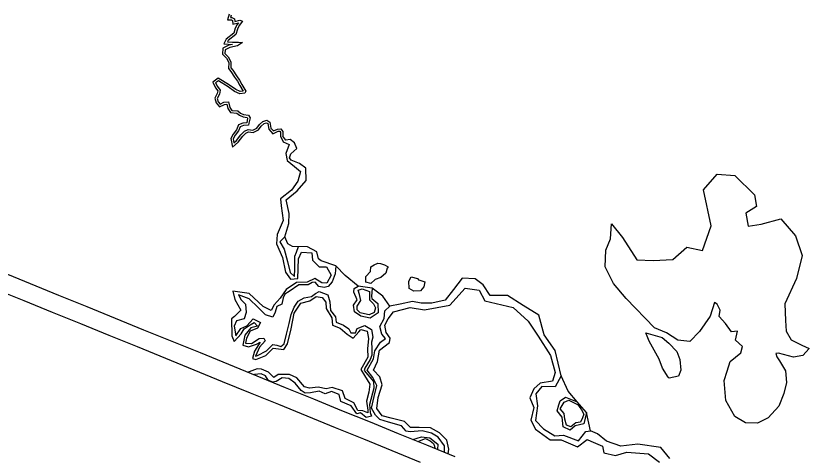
# Model space of a CAD drawing. Extents: x 2160437 to 2172832, y 205694 to 212444.
# Drawn here: x 2167169 to 2168207, y 208658 to 209235 of the extents above; entities that cross this region are included whole.
import ezdxf

# ---------------------------------------------------------------- set-up
doc = ezdxf.new("R2010")
doc.units = 0
for name, color, linetype in [('RD_EX_Bridge', 7, 'Continuous'), ('RD_EX_H2O', 7, 'Continuous'), ('RD_EX_H2O_River', 7, 'Continuous'), ('RD_EX_VEG_ShrubLine', 7, 'Continuous')]:
    doc.layers.add(name, color=color, linetype=linetype)

msp = doc.modelspace()

# ---------------------------------------------------------------- linework, layer by layer
at = {"layer": 'RD_EX_Bridge'}
for points in [[(2167743.7, 208657.35), (2167706.55, 208672.43), (2167669.63, 208687.53), (2167632.59, 208702.57), (2167595.46, 208717.65), (2167558.55, 208732.7), (2167521.52, 208747.82), (2167484.42, 208762.99), (2167447.41, 208778.03), (2167410.2, 208793.25), (2167373.17, 208808.26), (2167336.19, 208823.29), (2167299.07, 208838.58), (2167262.13, 208853.59), (2167225.08, 208868.59), (2167188.02, 208883.63), (2167150.89, 208899.05)], [(2167141.8, 208876.77), (2167179.27, 208861.84), (2167216.28, 208846.62), (2167253.24, 208831.7), (2167290.3, 208816.63), (2167327.42, 208801.58), (2167364.49, 208786.41), (2167401.51, 208771.24), (2167438.54, 208756.06), (2167475.53, 208741.03), (2167512.64, 208726.07), (2167549.57, 208710.74), (2167586.66, 208695.87), (2167623.76, 208680.66), (2167660.87, 208665.58), (2167697.72, 208650.46)]]:
    msp.add_lwpolyline(points, dxfattribs=at)
at = {"layer": 'RD_EX_H2O'}
for points in [[(2167450.66, 209235.74), (2167449.71, 209232.56), (2167451.46, 209232.57), (2167454.93, 209230.75), (2167455.28, 209227.53), (2167461.79, 209229.25), (2167465.27, 209227.98), (2167461.05, 209221.99), (2167458.65, 209217.4), (2167456.5, 209210.47), (2167446.44, 209202.45), (2167445.62, 209200.77), (2167452.16, 209200.23), (2167459.98, 209200.29), (2167465.31, 209199.68), (2167458.73, 209195.63), (2167448.63, 209193.42), (2167442.61, 209190.3), (2167442.22, 209185.62), (2167446.68, 209181.03), (2167450.23, 209174.44), (2167450.18, 209166.8), (2167452.49, 209163.51), (2167457.53, 209156.36), (2167461.45, 209150.59), (2167464.6, 209145.04), (2167469.58, 209136.24), (2167468.47, 209133.38), (2167461.92, 209132.55), (2167455.03, 209135.62), (2167446.68, 209141.66), (2167433.77, 209149.45), (2167430.19, 209146.91), (2167432.75, 209142), (2167436.08, 209137.38), (2167435.08, 209132.04), (2167432.36, 209126.6), (2167433.69, 209122.26), (2167436.14, 209119.28), (2167440.72, 209121.69), (2167446.98, 209122.15), (2167448.88, 209114.68), (2167451.26, 209110.86), (2167459.27, 209110.4), (2167462.82, 209107.23), (2167466.81, 209105.6), (2167473.38, 209104.55), (2167475.15, 209101.19), (2167473.74, 209093.98), (2167473.37, 209091.78), (2167466.59, 209091.12), (2167462.41, 209089.59), (2167460.15, 209084.08), (2167455.56, 209078.37), (2167453.3, 209073.79), (2167454.16, 209068.54), (2167457.35, 209071.33), (2167463.26, 209078.99), (2167467.75, 209083.8), (2167472.52, 209085.93), (2167478.79, 209085.2), (2167484.08, 209087.79), (2167487.39, 209092.33), (2167492.11, 209096.41), (2167497.13, 209098), (2167501.08, 209095.58), (2167502.54, 209087.81), (2167505.82, 209084.08), (2167511.22, 209086.49), (2167515.36, 209086.97), (2167517.99, 209083.29), (2167518.14, 209077.18)], [(2167520.61, 208945.37), (2167514.14, 208938.78), (2167519.79, 208929.35), (2167524.37, 208912.83), (2167527.69, 208898.73), (2167533.52, 208893.52), (2167533.9, 208903.59), (2167533.87, 208919.99), (2167535.97, 208925.28), (2167538.62, 208932.5)], [(2167587.36, 208907.23), (2167586.65, 208897.1), (2167582.5, 208886.39), (2167577.38, 208880.52), (2167572.09, 208879.03), (2167565.36, 208880.45), (2167560.28, 208885.94), (2167556.28, 208885.7), (2167551.15, 208882.3), (2167538.82, 208882.67), (2167526.22, 208873.65), (2167520.71, 208870.31), (2167518.44, 208865.3), (2167516.74, 208857.06), (2167510.14, 208854.02), (2167508.23, 208846.9), (2167505.03, 208840.06), (2167495.43, 208843.29), (2167485.61, 208852.77), (2167474.08, 208864.15), (2167460.29, 208869.19), (2167463.58, 208862.67), (2167469.25, 208857.33), (2167470.32, 208846.4), (2167467.51, 208837.95), (2167457.46, 208835.45), (2167454.6, 208828.24), (2167456.44, 208815.84), (2167463.02, 208825.14), (2167471.19, 208828.7), (2167479.24, 208837.84), (2167488.76, 208833.11), (2167485.07, 208825.67), (2167475.41, 208821.76), (2167470.75, 208812.61), (2167469.37, 208805.97), (2167476.94, 208805.5), (2167486.91, 208812.34), (2167493.07, 208812.61), (2167494.95, 208809.3), (2167487.38, 208800.76), (2167482.43, 208789.18), (2167484.86, 208790.02), (2167496.61, 208796.05), (2167505.07, 208804.3), (2167510.23, 208803.49), (2167515.3, 208801.8), (2167519.76, 208805.3), (2167523.04, 208817.95), (2167526.45, 208831.76), (2167528.96, 208843.83), (2167532.78, 208853.36), (2167538, 208861.03), (2167545.94, 208865.41), (2167555.47, 208867.02), (2167560.84, 208870.93), (2167565.83, 208873.58), (2167577.16, 208869.46), (2167579.64, 208860.24), (2167580.27, 208849.08), (2167587.16, 208840.39), (2167587.8, 208833.73), (2167597.28, 208829.8), (2167604.46, 208824.87), (2167606.97, 208819.62), (2167613.32, 208819.58), (2167615.54, 208825.33), (2167625.51, 208829.18), (2167634.12, 208823.8), (2167635.88, 208813.76), (2167633.93, 208807.27), (2167634.71, 208799.12), (2167634.5, 208790.6), (2167632.37, 208784.6), (2167625.41, 208773.43), (2167624.35, 208770.22), (2167636.68, 208755.96), (2167637.15, 208747.13), (2167631.38, 208725.57), (2167632.39, 208715.25), (2167634.31, 208710.48), (2167626.94, 208708.73), (2167619.55, 208714.98), (2167614.84, 208713.65), (2167607.65, 208723.92), (2167594.1, 208729.72), (2167591.78, 208738.99), (2167581.81, 208742.74), (2167573.48, 208739.78), (2167565.51, 208743.43), (2167554.08, 208740.87), (2167547.16, 208740.55), (2167541.87, 208744.21), (2167534.19, 208753.88), (2167525.89, 208759.94), (2167517.19, 208760.65), (2167509.43, 208755.79), (2167504.7, 208754.88), (2167498.77, 208757.6), (2167495.48, 208763.41), (2167489.55, 208766.13), (2167480.9, 208765.17), (2167480.3, 208764.66)], [(2167634.99, 208878.25), (2167634.28, 208867.29), (2167634.46, 208864.54), (2167642.61, 208858.15), (2167642.62, 208845.63), (2167632.41, 208839.02), (2167620.22, 208841.53), (2167611.69, 208847.08), (2167610.73, 208855.73), (2167615.24, 208862.89), (2167610.89, 208873.09), (2167611.22, 208877.86), (2167616.61, 208880.95)], [(2167729.5, 208663.12), (2167729.65, 208671.85), (2167721.35, 208682.83), (2167712.74, 208688.22), (2167700.54, 208691.14), (2167684.56, 208689.84), (2167679.44, 208690.75), (2167673.36, 208697.64), (2167656.17, 208702.64), (2167644.96, 208705.93), (2167639.33, 208712), (2167634.26, 208721.09), (2167637.41, 208736.47), (2167641.19, 208750.53), (2167635.74, 208761.03), (2167628.31, 208770.79), (2167636.66, 208785.43), (2167638.56, 208795.84), (2167646.09, 208807.36), (2167652.44, 208812.25), (2167647.82, 208817.85), (2167644.81, 208827.85), (2167650.88, 208838.4), (2167651.54, 208848.36), (2167658.26, 208854.51)], [(2167882.47, 208763.44), (2167874.37, 208748.9), (2167856.92, 208749.31), (2167849.16, 208739.53), (2167851.1, 208724.07), (2167848.76, 208704.63), (2167858.98, 208693.8), (2167873.8, 208684.96), (2167885.37, 208685.6), (2167905.15, 208678.18), (2167914.33, 208690.59), (2167920.85, 208691.49)], [(2167915.46, 208715.42), (2167911.8, 208700.28), (2167900.79, 208697.73), (2167894.14, 208692.17), (2167885.06, 208696.53), (2167883.71, 208709.25), (2167876.91, 208717.7), (2167879.32, 208725.21), (2167880.9, 208730.43), (2167888, 208735.18), (2167903.1, 208729.06)], [(2167688.32, 208679.89), (2167699.48, 208683.58), (2167710.64, 208681.95), (2167720.77, 208673.62), (2167720.39, 208666.82)]]:
    msp.add_lwpolyline(points, dxfattribs=at)
at = {"layer": 'RD_EX_H2O_River'}
msp.add_lwpolyline([(2168024.54, 208655.03), (2168012.57, 208669.5), (2167982.41, 208673.72), (2167960.28, 208671.38), (2167941.52, 208677.73), (2167929.8, 208687.39), (2167920.85, 208691.49), (2167915.46, 208715.42), (2167903.1, 208729.06), (2167891.22, 208743.29), (2167882.47, 208763.44), (2167874.45, 208796.35), (2167860.11, 208816.82), (2167853.16, 208842.69), (2167832.68, 208855.55), (2167811.96, 208868.31), (2167789.16, 208868.53), (2167780.04, 208882.53), (2167769.63, 208890.15), (2167752.55, 208891.24), (2167741.5, 208876.47), (2167730.33, 208862.37), (2167713.08, 208858.62), (2167699.19, 208858.65), (2167687.82, 208860.59), (2167671.63, 208857.38), (2167658.26, 208854.51), (2167648.74, 208867.66), (2167634.99, 208878.25), (2167616.61, 208880.95), (2167599.76, 208894.59), (2167587.36, 208907.23), (2167568.26, 208913.73), (2167564.67, 208916.57), (2167562.62, 208925.51), (2167550.24, 208932.41), (2167530.69, 208932.57), (2167524.8, 208936.11), (2167520.61, 208945.37), (2167525.83, 208963.01), (2167526.3, 208976.08), (2167522.51, 208993.81), (2167536.86, 209005.38), (2167548.62, 209019), (2167547.98, 209035.44), (2167539.8, 209041.23), (2167528.88, 209045.61), (2167526.85, 209048.86), (2167528.45, 209054.09), (2167536.38, 209060.99), (2167533.47, 209068.46), (2167527.5, 209072.83), (2167521.96, 209071.89), (2167518.14, 209077.18)], dxfattribs=at)
at = {"layer": 'RD_EX_VEG_ShrubLine'}
for points in [[(2167447.85, 209236.81), (2167445.68, 209229.53), (2167450.73, 209229.56), (2167452.12, 209228.83), (2167452.67, 209223.75), (2167459.97, 209225.67), (2167458.48, 209223.55), (2167455.87, 209218.55), (2167453.91, 209212.24), (2167444.05, 209204.38), (2167440.98, 209198.15), (2167452.02, 209197.23), (2167447.61, 209196.27), (2167439.75, 209192.2), (2167439.12, 209184.5), (2167444.24, 209179.24), (2167447.22, 209173.69), (2167447.18, 209165.86), (2167450.04, 209161.78), (2167455.06, 209154.65), (2167458.9, 209149), (2167461.99, 209143.57), (2167466.2, 209136.12), (2167462.38, 209135.64), (2167456.53, 209138.24), (2167448.34, 209144.16), (2167433.64, 209153.04), (2167426.31, 209147.84), (2167430.19, 209140.42), (2167432.89, 209136.67), (2167432.21, 209133), (2167429.14, 209126.87), (2167431, 209120.82), (2167435.37, 209115.49), (2167441.56, 209118.74), (2167444.69, 209118.97), (2167446.09, 209113.49), (2167449.53, 209107.95), (2167458.05, 209107.46), (2167461.2, 209104.64), (2167466, 209102.69), (2167471.42, 209101.82), (2167472, 209100.72), (2167470.8, 209094.54), (2167465.92, 209094.07), (2167460.13, 209091.96), (2167457.54, 209085.62), (2167453.02, 209079.99), (2167450.18, 209074.26), (2167452.06, 209062.74), (2167459.54, 209069.26), (2167465.55, 209077.04), (2167469.53, 209081.31), (2167472.99, 209082.86), (2167479.32, 209082.12), (2167486.06, 209085.42), (2167489.61, 209090.28), (2167493.6, 209093.74), (2167496.73, 209094.72), (2167498.37, 209093.72), (2167499.74, 209086.45), (2167505.03, 209080.44), (2167512.02, 209083.56), (2167513.95, 209083.79), (2167515.01, 209082.3), (2167515.14, 209077.1), (2167518.51, 209069.91), (2167526.28, 209066.05), (2167522.13, 209054.31), (2167523.73, 209045.47), (2167533.39, 209037.46), (2167541.07, 209030.76), (2167537.71, 209018.04), (2167529.55, 209006.5), (2167514.91, 208995.15), (2167515.97, 208986.05), (2167518.68, 208966.66), (2167510.54, 208948.23), (2167509.88, 208936.02), (2167517.58, 208918.14), (2167521.78, 208899.1), (2167527.94, 208889.93), (2167537.92, 208890.89), (2167538.5, 208916.57), (2167542.54, 208925.39), (2167555.96, 208924.27), (2167556.7, 208914.7), (2167565.46, 208906.07), (2167575.18, 208906.23), (2167581.4, 208895.18), (2167575.5, 208884.54), (2167569.31, 208884.92), (2167559.89, 208890.77), (2167549.84, 208885.94), (2167535.84, 208885.59), (2167522.43, 208876.24), (2167514.58, 208865.17), (2167506.62, 208856.51), (2167502.95, 208848.96), (2167492.56, 208854.03), (2167474.11, 208871.3), (2167452.85, 208874.37), (2167455.14, 208863.48), (2167462.95, 208849.44), (2167454.97, 208841.2), (2167450.99, 208837.89), (2167451.2, 208815.74), (2167454.62, 208808.43), (2167463.38, 208818.37), (2167467.58, 208824.86), (2167475.28, 208830.25), (2167480.71, 208833), (2167484.91, 208828.51), (2167476.1, 208826.08), (2167468.25, 208816.55), (2167465.93, 208803.66), (2167473.15, 208801.28), (2167483.71, 208804.85), (2167488.63, 208807.52), (2167481.03, 208795.41), (2167478.25, 208786.22), (2167482.97, 208784.88), (2167495.69, 208790.03), (2167505.55, 208799.46), (2167519.2, 208797.92), (2167524.33, 208805.32), (2167528.97, 208824.84), (2167532.98, 208845.46), (2167541.72, 208858.28), (2167553.46, 208861.72), (2167561.87, 208867.1), (2167569.64, 208865.94), (2167574.23, 208859.83), (2167574.89, 208851.43), (2167582.28, 208839.12), (2167583.27, 208829.64), (2167593.12, 208825.85), (2167602.33, 208817.73), (2167609.93, 208812.65), (2167617.51, 208820.73), (2167620.07, 208823.86), (2167628.41, 208821.68), (2167629.98, 208812.35), (2167629.03, 208798.63), (2167629.35, 208787.92), (2167619.97, 208771.7), (2167624.75, 208763.77), (2167632.06, 208752.42), (2167630.49, 208741.88), (2167627.51, 208730.22), (2167629.5, 208718.43), (2167629.25, 208714.75), (2167622.6, 208717.49), (2167616.41, 208717.86), (2167611.07, 208727.9), (2167599.78, 208733.48), (2167596.05, 208743.71), (2167582.75, 208748.26), (2167574.93, 208746.41), (2167564.15, 208748.41), (2167553.05, 208747.24), (2167546.4, 208748.85), (2167536.58, 208760.53), (2167526.66, 208765.07), (2167511.89, 208764.86), (2167506.1, 208760.95), (2167499.51, 208768.28), (2167490.08, 208771.88), (2167484.52, 208772.28), (2167473.96, 208768.7), (2167472.58, 208767.8)], [(2167734.31, 208661.16), (2167735.2, 208667.4), (2167732.55, 208679.08), (2167723.21, 208688.69), (2167711.22, 208695.21), (2167696.68, 208695.72), (2167685.17, 208695.66), (2167677.4, 208703.32), (2167659.63, 208707.97), (2167647.92, 208711.08), (2167641.18, 208720.53), (2167642.69, 208735.02), (2167648.14, 208751.39), (2167644.85, 208762.13), (2167636.54, 208770.86), (2167641.84, 208781.97), (2167644.5, 208796.75), (2167657.59, 208806.96), (2167658.49, 208812.5), (2167653.14, 208820.07), (2167651.64, 208829.79), (2167655.71, 208837.77), (2167662.73, 208847.27), (2167684.66, 208852.61), (2167703.28, 208849.82), (2167719.96, 208852.64), (2167736.45, 208855.96), (2167756.57, 208877.92), (2167775, 208875.63), (2167782.57, 208861.7), (2167797.22, 208857.86), (2167819.43, 208852.61), (2167839.23, 208834.93), (2167852, 208815.33), (2167868.31, 208789.97), (2167874.38, 208767.75), (2167871.1, 208756.12), (2167854.75, 208753.56), (2167846.49, 208746.27), (2167841.3, 208734.49), (2167846.49, 208721.65), (2167842.46, 208705.24), (2167848.79, 208693.52), (2167867.87, 208679.65), (2167882.39, 208679.56), (2167903.48, 208670.52), (2167916.09, 208680.13), (2167921.26, 208677.55), (2167936.48, 208671.36), (2167938.02, 208662.37), (2167953.15, 208659.13), (2167968.37, 208663.23), (2167996.64, 208661.36), (2168010.96, 208650.08)], [(2167694.86, 208677.21), (2167704.59, 208681.22), (2167710.78, 208678.29), (2167715.31, 208674.52), (2167716.5, 208671.01), (2167717, 208668.19)]]:
    msp.add_lwpolyline(points, dxfattribs=at)
for points in [[(2168167.81, 208782.82), (2168176.01, 208769.83), (2168177.11, 208754.76), (2168173.76, 208740.3), (2168167.16, 208723.63), (2168153.16, 208708.3), (2168138.95, 208701.47), (2168123.58, 208701.95), (2168109.38, 208709.9), (2168097.65, 208730.86), (2168095.67, 208757), (2168099.43, 208769.22), (2168103.32, 208782.21), (2168117.29, 208793.45), (2168119.68, 208801.79), (2168110.3, 208809.98), (2168112.82, 208821.75), (2168105.18, 208820.74), (2168097.2, 208831.99), (2168089.22, 208840.98), (2168090.28, 208849.11), (2168086.17, 208857.14), (2168082.84, 208859.28), (2168077.18, 208841.57), (2168063.09, 208821.56), (2168050.52, 208808.45), (2168034.95, 208809.84), (2168019.93, 208819.59), (2168004.35, 208826.32), (2167967.16, 208864.69), (2167950.64, 208884.15), (2167940.04, 208906.24), (2167940.72, 208927.88), (2167940.72, 208927.88), (2167946.89, 208942.69), (2167947.97, 208962.51), (2167962.35, 208944.64), (2167981.29, 208915.24), (2168002.68, 208914.47), (2168028.18, 208915.5), (2168046.74, 208931.82), (2168067.25, 208927.35), (2168078.58, 208959.7), (2168068.63, 209006.92), (2168086.55, 209027.23), (2168109.46, 209025.76), (2168135.11, 209000.26), (2168137.72, 208984.91), (2168123.99, 208976.43), (2168126.75, 208959.17), (2168143.84, 208962), (2168169.81, 208968.98), (2168188.93, 208946.68), (2168197.82, 208920.87), (2168190.34, 208890.65), (2168174.85, 208857.75), (2168175.68, 208835.83), (2168176.74, 208822.01), (2168183.22, 208810.63), (2168196.98, 208803.51), (2168206.72, 208799.25), (2168198.36, 208789.95), (2168186.25, 208787.7), (2168166.79, 208793.13), (2168162.98, 208792.42), (2168164.62, 208788.39)], [(2167654.76, 208904.11), (2167652.85, 208897.7), (2167646.41, 208892.14), (2167639.07, 208889.56), (2167633.33, 208884.19), (2167626.88, 208886.01), (2167626.83, 208893.52), (2167632.59, 208899.81), (2167633.25, 208905.96), (2167637.41, 208908.78), (2167642.44, 208910.78), (2167645.95, 208910.61), (2167651.3, 208908.87), (2167656.11, 208906.16)], [(2167697.23, 208888.45), (2167703.9, 208886.22), (2167702.5, 208879.68), (2167698.38, 208874.7), (2167689.38, 208874.31), (2167683.25, 208877.73), (2167683.05, 208887.15), (2167685.99, 208892.88), (2167694.32, 208890.91), (2167695.51, 208889.03)], [(2167621.11, 208845.42), (2167619.2, 208845.74), (2167615.14, 208849.85), (2167615.35, 208854.58), (2167619.99, 208861.78), (2167618.55, 208869.62), (2167616.52, 208875.48), (2167621.68, 208877.11), (2167631.43, 208873.77), (2167631.68, 208862.89), (2167636.53, 208857.59), (2167639.17, 208852.38), (2167637.75, 208846.16), (2167630.89, 208843.05)], [(2168023.8, 208760.05), (2168022.41, 208761.51), (2168014.75, 208773.43), (2168010.43, 208785.05), (2168003.84, 208797.09), (2167997.27, 208808.72), (2167993.23, 208819.6), (2168014.64, 208813.48), (2168023.32, 208806.02), (2168033.46, 208795.01), (2168037.39, 208784.8), (2168038.79, 208770.83), (2168035.97, 208762.89)], [(2167903.69, 208725.83), (2167904.78, 208724.41), (2167908.77, 208718.78), (2167911.73, 208712.92), (2167910.35, 208708.11), (2167907.54, 208702.43), (2167901.42, 208701.84), (2167895.09, 208696.54), (2167889.39, 208698.64), (2167886.87, 208706.56), (2167886.24, 208713.93), (2167881.15, 208720.05), (2167886.41, 208728.62), (2167892.16, 208731.32)]]:
    msp.add_lwpolyline(points, close=True, dxfattribs=at)

doc.saveas('drawing.dxf')
